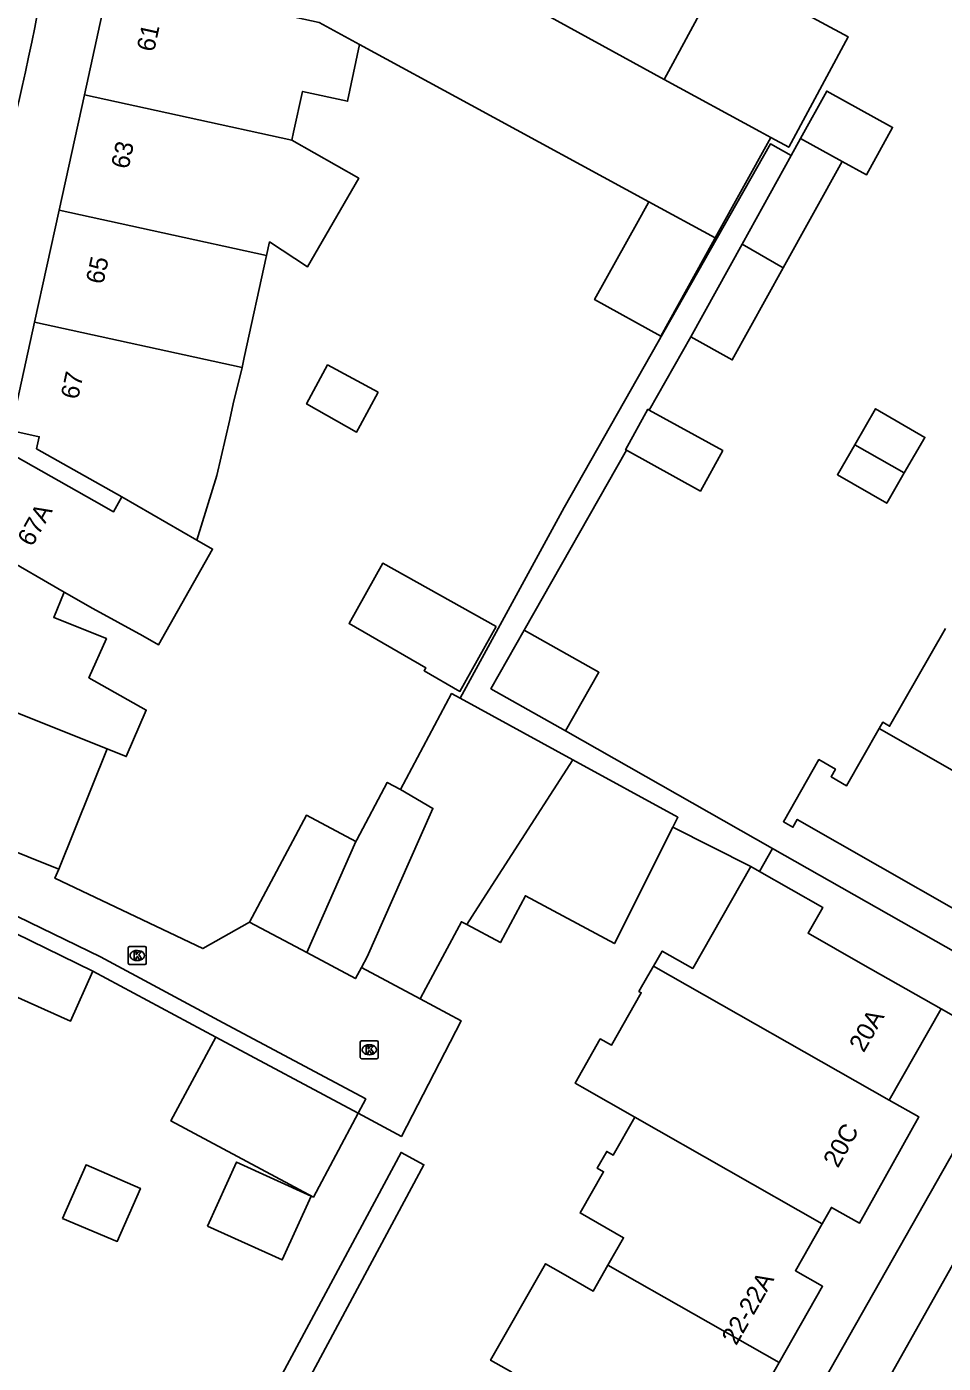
# Model space of a CAD drawing. Extents: x 160356 to 161355, y 381727 to 382845.
# Drawn here: x 160886.7 to 160937.6, y 382308 to 382382.2 of the extents above; entities that cross this region are included whole.
import ezdxf

# ---------------------------------------------------------------- set-up
doc = ezdxf.new("R2010")
doc.units = 0
for name, color, linetype in [('IMGEO_Kolk', 7, 'Continuous'), ('IMGEO_Pand', 7, 'Continuous'), ('IMGEO_Pand_nummerreeks', 7, 'Continuous'), ('IMGEO_Rijbaan_lokaal_open', 7, 'Continuous'), ('IMGEO_Voetpad_open', 7, 'Continuous')]:
    doc.layers.add(name, color=color, linetype=linetype)

msp = doc.modelspace()

# ---------------------------------------------------------------- linework, layer by layer
at = {"layer": 'IMGEO_Kolk'}
for p, q in [((160892.338, 382330.2), (160892.338, 382331.052)), ((160892.413, 382331.126), (160893.265, 382331.126)), ((160892.826, 382330.906), (160892.851, 382330.906)), ((160893.339, 382331.052), (160893.339, 382330.2)), ((160893.265, 382330.126), (160892.413, 382330.126)), ((160892.849, 382330.346), (160892.824, 382330.346)), ((160905.23, 382324.968), (160905.23, 382325.82)), ((160905.305, 382325.894), (160906.157, 382325.894)), ((160905.718, 382325.674), (160905.743, 382325.674)), ((160906.231, 382325.82), (160906.231, 382324.968)), ((160906.157, 382324.894), (160905.305, 382324.894)), ((160905.741, 382325.114), (160905.716, 382325.114))]:
    msp.add_line(p, q, dxfattribs=at)
for points in [[(160892.338, 382330.2), (160892.338, 382331.052)], [(160892.413, 382331.126), (160893.265, 382331.126)], [(160892.659, 382330.826), (160892.782, 382330.826), (160892.782, 382330.675), (160892.912, 382330.826), (160893.076, 382330.826), (160892.93, 382330.675), (160893.083, 382330.426), (160892.931, 382330.426), (160892.846, 382330.59), (160892.782, 382330.523), (160892.782, 382330.426), (160892.659, 382330.426), (160892.659, 382330.826)], [(160893.339, 382331.052), (160893.339, 382330.2)], [(160893.265, 382330.126), (160892.413, 382330.126)], [(160905.23, 382324.968), (160905.23, 382325.82)], [(160905.305, 382325.894), (160906.157, 382325.894)], [(160905.551, 382325.594), (160905.674, 382325.594), (160905.674, 382325.443), (160905.804, 382325.594), (160905.968, 382325.594), (160905.822, 382325.443), (160905.975, 382325.194), (160905.823, 382325.194), (160905.738, 382325.358), (160905.674, 382325.291), (160905.674, 382325.194), (160905.551, 382325.194), (160905.551, 382325.594)], [(160906.231, 382325.82), (160906.231, 382324.968)], [(160906.157, 382324.894), (160905.305, 382324.894)]]:
    msp.add_lwpolyline(points, dxfattribs=at)
for centre, start, end in [((160892.415, 382331.05), 91.55205, 178.44795), ((160892.415, 382331.05), 91.55205, 178.44795), ((160893.263, 382331.05), 1.55205, 88.44795), ((160893.263, 382331.05), 1.55205, 88.44795), ((160892.415, 382330.202), 181.55205, 268.44795), ((160892.415, 382330.202), 181.55205, 268.44795), ((160893.263, 382330.202), 271.55205, 358.44795), ((160893.263, 382330.202), 271.55205, 358.44795), ((160905.307, 382325.818), 91.55205, 178.44795), ((160905.307, 382325.818), 91.55205, 178.44795), ((160906.155, 382325.818), 1.55205, 88.44795), ((160906.155, 382325.818), 1.55205, 88.44795), ((160905.307, 382324.97), 181.55205, 268.44795), ((160905.307, 382324.97), 181.55205, 268.44795), ((160906.155, 382324.97), 271.55205, 358.44795), ((160906.155, 382324.97), 271.55205, 358.44795)]:
    msp.add_arc(centre, 0.0765, start, end, dxfattribs=at)
for centre, major_axis, ratio, start_param, end_param in [((160892.825, 382330.626), (-0.387, 0.002), 0.722429, 4.712389, 7.853982), ((160892.85, 382330.626), (-0.39, 0.002), 0.717154, 1.570796, 4.712389), ((160905.717, 382325.394), (-0.387, 0.002), 0.722429, 4.712389, 7.853982), ((160905.742, 382325.394), (-0.39, 0.002), 0.717154, 1.570796, 4.712389)]:
    msp.add_ellipse(centre, major_axis=major_axis, ratio=ratio, start_param=start_param, end_param=end_param, dxfattribs=at)
at = {"layer": 'IMGEO_Pand'}
for points in [[(160904.478, 382388.965), (160914.45, 382383.487), (160922.12, 382379.3)], [(160889.899, 382378.445), (160891.332, 382384.993)], [(160891.332, 382384.993), (160902.945, 382382.452), (160905.193, 382381.23)], [(160922.12, 382379.3), (160925.409, 382385.396), (160932.342, 382381.655), (160929.036, 382375.53), (160928.035, 382376.071)], [(160905.193, 382381.23), (160904.523, 382378.079), (160902.019, 382378.627), (160901.524, 382376.364), (160901.427, 382375.921)], [(160921.259, 382372.496), (160911.392, 382377.86), (160905.193, 382381.23)], [(160928.035, 382376.071), (160927.43, 382376.402), (160922.12, 382379.3)], [(160888.496, 382372.03), (160889.899, 382378.445)], [(160901.427, 382375.921), (160889.899, 382378.445)], [(160929.698, 382376.016), (160931.153, 382378.646), (160934.809, 382376.625), (160933.354, 382373.994), (160932, 382374.743)], [(160928.035, 382376.071), (160924.947, 382370.491)], [(160929.177, 382375.074), (160929.698, 382376.016)], [(160932, 382374.743), (160929.698, 382376.016)], [(160901.427, 382375.921), (160905.148, 382373.808), (160902.302, 382368.885), (160900.189, 382370.265), (160900.023, 382369.506)], [(160929.177, 382375.074), (160926.446, 382370.139)], [(160932, 382374.743), (160928.731, 382368.836)], [(160924.947, 382370.491), (160924.816, 382370.254), (160921.926, 382365.031), (160918.253, 382367.063), (160920.668, 382371.429), (160921.143, 382372.287), (160921.259, 382372.496)], [(160921.259, 382372.496), (160924.947, 382370.491)], [(160887.135, 382365.811), (160888.496, 382372.03)], [(160888.496, 382372.03), (160900.023, 382369.506)], [(160923.596, 382364.989), (160926.446, 382370.139)], [(160926.446, 382370.139), (160928.731, 382368.836)], [(160900.023, 382369.506), (160898.785, 382363.848), (160898.662, 382363.287)], [(160928.731, 382368.836), (160925.897, 382363.715), (160923.596, 382364.989)], [(160891.981, 382356.1), (160887.245, 382358.783), (160887.389, 382359.441), (160885.816, 382359.785), (160887.135, 382365.811)], [(160898.662, 382363.287), (160887.135, 382365.811)], [(160906.219, 382361.915), (160905.22, 382360.067), (160905.018, 382359.693), (160902.248, 382361.272), (160903.416, 382363.432), (160906.219, 382361.915)], [(160898.662, 382363.287), (160898.171, 382361.267), (160897.973, 382360.397), (160897.264, 382357.293), (160896.153, 382353.701)], [(160921.285, 382360.926), (160921.208, 382360.969), (160919.971, 382358.721), (160920.017, 382358.696)], [(160921.285, 382360.926), (160925.368, 382358.68), (160924.13, 382356.431), (160920.017, 382358.696)], [(160932.71, 382359.003), (160933.865, 382360.997), (160936.604, 382359.411), (160935.459, 382357.435)], [(160935.459, 382357.435), (160934.485, 382355.752), (160931.746, 382357.338), (160932.71, 382359.003)], [(160932.71, 382359.003), (160935.459, 382357.435)], [(160885.173, 382352.879), (160883.52, 382353.815), (160884.674, 382355.858), (160884.261, 382356.559), (160884.894, 382357.678), (160885.708, 382357.685), (160886.083, 382358.35), (160890.436, 382355.89), (160891.517, 382355.279), (160891.981, 382356.1)], [(160896.153, 382353.701), (160891.981, 382356.1)], [(160896.153, 382353.701), (160897.022, 382353.201), (160894.017, 382347.881), (160893.146, 382348.377), (160890.365, 382349.912), (160888.768, 382350.815)], [(160885.173, 382352.879), (160888.768, 382350.815)], [(160912.776, 382348.908), (160910.766, 382345.301), (160908.774, 382346.448), (160908.871, 382346.616), (160904.611, 382349.068), (160906.479, 382352.418), (160912.776, 382348.908)], [(160888.768, 382350.815), (160888.2, 382349.407), (160891.121, 382348.229), (160890.15, 382346.058), (160893.335, 382344.259), (160892.229, 382341.677), (160891.164, 382342.107)], [(160916.64, 382343.101), (160912.492, 382345.446), (160914.337, 382348.709)], [(160914.337, 382348.709), (160918.485, 382346.365), (160916.64, 382343.101)], [(160934.064, 382343.242), (160934.258, 382343.583), (160934.641, 382343.364), (160937.741, 382348.799)], [(160881.115, 382345.893), (160881.19, 382346.081), (160891.164, 382342.107)], [(160907.458, 382339.852), (160910.302, 382345.181), (160910.772, 382344.924)], [(160917.041, 382341.499), (160910.772, 382344.924)], [(160943.219, 382338.02), (160941.101, 382334.306), (160939.643, 382335.138), (160938.468, 382333.079), (160934.125, 382335.557), (160929.514, 382338.187), (160929.268, 382337.755), (160928.74, 382338.055), (160930.713, 382341.514), (160931.635, 382340.988), (160931.387, 382340.554), (160932.249, 382340.062), (160934.064, 382343.242)], [(160934.064, 382343.242), (160943.219, 382338.02)], [(160891.164, 382342.107), (160888.471, 382335.427)], [(160911.151, 382332.344), (160912.21, 382333.99), (160913.654, 382336.234), (160917.041, 382341.499)], [(160922.595, 382337.752), (160922.876, 382338.311), (160917.041, 382341.499)], [(160904.975, 382336.953), (160905.029, 382337.055), (160906.729, 382340.241), (160907.458, 382339.852)], [(160907.458, 382339.852), (160909.265, 382338.797), (160907.968, 382335.872), (160905.611, 382330.559), (160905.292, 382329.962)], [(160899.073, 382332.487), (160902.236, 382338.415), (160904.975, 382336.953)], [(160888.471, 382335.427), (160886.77, 382336.113), (160882.132, 382337.982)], [(160922.595, 382337.752), (160919.353, 382331.294), (160914.406, 382333.949), (160913.018, 382331.348), (160911.151, 382332.344)], [(160904.975, 382336.953), (160902.251, 382330.792)], [(160890.361, 382329.752), (160885.161, 382332.287), (160881.859, 382333.762), (160877.293, 382335.801)], [(160921.527, 382330.044), (160922.007, 382330.872), (160923.701, 382329.908), (160926.929, 382335.576)], [(160927.408, 382335.303), (160926.929, 382335.576)], [(160927.408, 382335.303), (160930.926, 382333.299), (160930.11, 382331.867), (160933.163, 382330.131), (160937.507, 382327.657)], [(160902.251, 382330.792), (160899.073, 382332.487)], [(160911.151, 382332.344), (160910.849, 382332.505), (160908.88, 382328.815), (160908.561, 382328.218)], [(160905.292, 382329.962), (160904.963, 382329.344), (160902.251, 382330.792)], [(160905.292, 382329.962), (160908.561, 382328.218)], [(160920.49, 382321.648), (160917.555, 382323.319), (160917.164, 382323.545), (160918.559, 382325.996), (160919.185, 382325.639), (160920.846, 382328.555), (160920.716, 382328.629), (160921.207, 382329.491), (160921.527, 382330.044)], [(160921.527, 382330.044), (160934.621, 382322.59)], [(160890.361, 382329.752), (160889.128, 382326.989), (160884.038, 382329.262), (160882.746, 382326.37), (160882.643, 382326.139)], [(160937.507, 382327.657), (160934.621, 382322.59)], [(160905.112, 382321.863), (160902.627, 382317.21), (160894.709, 382321.439), (160897.194, 382326.092)], [(160897.194, 382326.092), (160905.112, 382321.863)], [(160934.621, 382322.59), (160936.27, 382321.665), (160932.964, 382315.752), (160931.413, 382316.635), (160930.895, 382315.725)], [(160918.994, 382313.425), (160919.862, 382314.949), (160917.442, 382316.328), (160918.744, 382318.613), (160918.396, 382318.811), (160918.927, 382319.743), (160919.285, 382319.539), (160920.49, 382321.648)], [(160930.895, 382315.725), (160920.49, 382321.648)], [(160888.685, 382316.022), (160889.991, 382319.007), (160893.008, 382317.687), (160891.722, 382314.747), (160888.685, 382316.022)], [(160896.735, 382315.594), (160898.343, 382319.148), (160902.5, 382317.267), (160900.893, 382313.714), (160896.735, 382315.594)], [(160930.895, 382315.725), (160929.406, 382313.112), (160930.918, 382312.251), (160928.503, 382308.011)], [(160911.791, 382304.21), (160913.65, 382307.472), (160912.472, 382308.143), (160915.523, 382313.5), (160916.373, 382313.016), (160918.177, 382311.989), (160918.994, 382313.425)], [(160928.503, 382308.011), (160918.994, 382313.425)], [(160928.503, 382308.011), (160926.234, 382304.027), (160924.78, 382304.855), (160921.322, 382298.786)]]:
    msp.add_lwpolyline(points, dxfattribs=at)
at = {"layer": 'IMGEO_Rijbaan_lokaal_open'}
for points in [[(160872.943, 382338.838), (160884.033, 382333.886), (160883.992, 382333.795), (160885.528, 382333.109), (160890.786, 382330.545), (160897.619, 382326.885), (160905.536, 382322.657), (160905.112, 382321.863)], [(160888.471, 382335.427), (160888.265, 382334.917), (160896.484, 382331.01), (160899.073, 382332.487)], [(160908.561, 382328.218), (160910.833, 382327.006), (160907.511, 382320.582), (160905.112, 382321.863)]]:
    msp.add_lwpolyline(points, dxfattribs=at)
at = {"layer": 'IMGEO_Voetpad_open'}
for points in [[(160894.761, 382429.245), (160891.566, 382407.153), (160890.782, 382401.963), (160887.151, 382382.179)], [(160910.772, 382344.924), (160916.56, 382355.517), (160928.015, 382375.716), (160929.177, 382375.074)], [(160923.596, 382364.989), (160921.285, 382360.926)], [(160920.017, 382358.696), (160914.337, 382348.709)], [(160916.64, 382343.101), (160928.132, 382336.579)], [(160926.929, 382335.576), (160922.595, 382337.752)], [(160928.132, 382336.579), (160927.408, 382335.303)], [(160928.132, 382336.579), (160942.982, 382328.151)], [(160897.194, 382326.092), (160890.361, 382329.752)], [(160937.507, 382327.657), (160941.436, 382325.427)], [(160941.436, 382325.427), (160925.075, 382296.6), (160927.748, 382295.009), (160922.935, 382286.764), (160908.506, 382261.198)], [(160929.818, 382298.656), (160943.217, 382322.452)], [(160898.996, 382303.853), (160907.499, 382319.687), (160908.768, 382319.006), (160884.934, 382274.625), (160894.327, 382269.262)]]:
    msp.add_lwpolyline(points, dxfattribs=at)
msp.add_arc((160651.883, 382431.729), 240.429, 341.69717, 348.10664, dxfattribs=at)

# ---------------------------------------------------------------- texts
at = {"layer": 'IMGEO_Pand_nummerreeks'}
for s, rotation, p in [('61', 77.65651, (160893.768, 382380.784)), ('63', 77.6587, (160892.344, 382374.274)), ('65', 77.6587, (160890.943, 382367.875)), ('67', 77.6587, (160889.543, 382361.476)), ('67A', 60.52153, (160886.989, 382353.287)), ('20A', 60.33819, (160933.203, 382325.192)), ('20C', 60.79082, (160931.768, 382318.777)), ('22-22A', 60.33246, (160926.12, 382308.92))]:
    msp.add_text(s, height=1, rotation=rotation, dxfattribs=at).set_placement(p)

doc.saveas('drawing.dxf')
